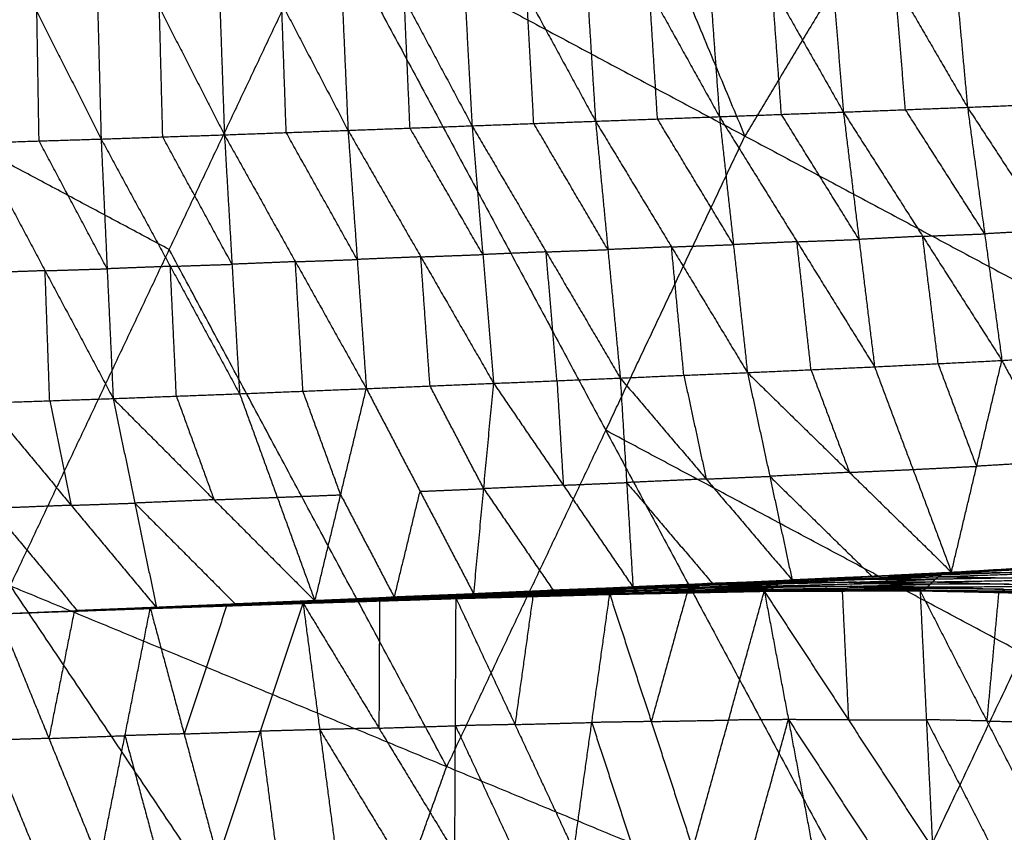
# Model space of a CAD drawing. Header units: millimetres. Extents: x -106 to 110, y -96 to 120.
# Tile 302 of 656: x -60.36 to -51.6, y 35.55 to 42.78. Entities that reach past the tile are written whole.
import ezdxf

# ---------------------------------------------------------------- set-up
doc = ezdxf.new("R2010")
doc.units = ezdxf.units.MM
doc.header["$MEASUREMENT"] = 0
doc.layers.add('Default', color=7, linetype='Continuous', true_color=0x000000)

msp = doc.modelspace()

# ---------------------------------------------------------------- linework, layer by layer
at = {"layer": 'Default'}
for points in [[(-54.2127, 49.3946, 4.1879), (-52.2088, 44.5787, 4.07), (-50.205, 39.7628, 3.952)], [(-53.9088, 41.7426, 4.07), (-54.9107, 44.1505, 4.1289), (-55.9126, 46.5585, 4.1879)], [(-52.2088, 44.5787, 4.07), (-53.0588, 43.1607, 4.07), (-53.9088, 41.7426, 4.07)], [(-48.7169, 42.2455, 3.952), (-50.4629, 43.4121, 4.011), (-52.2088, 44.5787, 4.07)], [(-53.2194, 44.2148, -2.6671), (-53.1266, 43.0852, -2.4584), (-53.0339, 41.9555, -2.2497)], [(-53.2194, 44.2148, -2.6671), (-52.5751, 43.1064, -2.4665), (-51.9309, 41.998, -2.2659)], [(-52.1365, 44.2423, -2.6876), (-52.0337, 43.1201, -2.4767), (-51.9309, 41.998, -2.2659)], [(-52.1365, 44.2423, -2.6876), (-51.4839, 43.1423, -2.4776), (-50.8313, 42.0422, -2.2676)], [(-56.4592, 44.1185, -2.5314), (-56.3971, 42.9761, -2.3328), (-56.3351, 41.8336, -2.1341)], [(-56.4592, 44.1185, -2.5314), (-55.8482, 42.9964, -2.3568), (-55.2372, 41.8742, -2.1822)], [(-55.3813, 44.1524, -2.5869), (-55.3093, 43.0133, -2.3845), (-55.2372, 41.8742, -2.1822)], [(-55.3813, 44.1524, -2.5869), (-54.7584, 43.0335, -2.4041), (-54.1356, 41.9145, -2.2212)], [(-54.3008, 44.1847, -2.6327), (-54.2182, 43.0496, -2.427), (-54.1356, 41.9145, -2.2212)], [(-54.3008, 44.1847, -2.6327), (-53.6674, 43.0701, -2.4412), (-53.0339, 41.9555, -2.2497)], [(-58.6167, 44.0488, -2.3971), (-58.5764, 42.901, -2.2058), (-58.5361, 41.7532, -2.0144)], [(-58.6167, 44.0488, -2.3971), (-58.0269, 42.9208, -2.2374), (-57.4372, 41.7929, -2.0777)], [(-57.539, 44.0836, -2.4676), (-57.4881, 42.9383, -2.2726), (-57.4372, 41.7929, -2.0777)], [(-57.539, 44.0836, -2.4676), (-56.9371, 42.9586, -2.3008), (-56.3351, 41.8336, -2.1341)], [(-60.7739, 43.9833, -2.2419), (-60.2031, 42.8495, -2.0936), (-59.6323, 41.7157, -1.9454)], [(-59.6921, 44.0151, -2.3215), (-59.6622, 42.8654, -2.1334), (-59.6323, 41.7157, -1.9454)], [(-59.6921, 44.0151, -2.3215), (-59.1141, 42.8841, -2.1679), (-58.5361, 41.7532, -2.0144)], [(-60.4401, 37.744, 4.1879), (-59.0263, 40.7331, 4.1879), (-57.6126, 43.7223, 4.1879)], [(-57.6126, 43.7223, 4.1879), (-55.1463, 39.126, 4.07), (-52.6801, 34.5297, 3.952)], [(-57.6126, 43.7223, 4.1879), (-53.9088, 41.7426, 4.07), (-50.205, 39.7628, 3.952)], [(-53.5847, 41.935, -2.2355), (-53.6261, 42.5026, -2.3383), (-53.6674, 43.0701, -2.4412)], [(-52.4824, 41.9767, -2.2578), (-52.5288, 42.5416, -2.3621), (-52.5751, 43.1064, -2.4665)], [(-55.7862, 41.8539, -2.1581), (-55.8172, 42.4251, -2.2575), (-55.8482, 42.9964, -2.3568)], [(-54.6864, 41.8944, -2.2017), (-54.7224, 42.4639, -2.3029), (-54.7584, 43.0335, -2.4041)], [(-57.9866, 41.773, -2.0461), (-58.0068, 42.3469, -2.1417), (-58.0269, 42.9208, -2.2374)], [(-56.8862, 41.8132, -2.1059), (-56.9116, 42.3859, -2.2034), (-56.9371, 42.9586, -2.3008)], [(-60.1836, 41.6985, -1.9083), (-60.1933, 42.274, -2.0009), (-60.2031, 42.8495, -2.0936)], [(-59.0842, 41.7344, -1.9799), (-59.0991, 42.3093, -2.0739), (-59.1141, 42.8841, -2.1679)], [(-59.0263, 40.7331, 4.1879), (-60.5738, 41.5603, 4.3099), (-62.1213, 42.3874, 4.4319)], [(-51.9309, 41.998, -2.2659), (-51.3811, 42.0201, -2.2667), (-50.8313, 42.0422, -2.2676)], [(-54.1356, 41.9145, -2.2212), (-53.5847, 41.935, -2.2355), (-53.0339, 41.9555, -2.2497)], [(-52.8954, 40.823, -1.737), (-53.2401, 41.379, -1.9862), (-53.5847, 41.935, -2.2355)], [(-53.0339, 41.9555, -2.2497), (-52.4824, 41.9767, -2.2578), (-51.9309, 41.998, -2.2659)], [(-53.0339, 41.9555, -2.2497), (-52.8954, 40.823, -1.737), (-52.7569, 39.6905, -1.2243)], [(-53.0339, 41.9555, -2.2497), (-52.3295, 40.8514, -1.7455), (-51.625, 39.7473, -1.2413)], [(-51.778, 40.8726, -1.7536), (-52.1302, 41.4247, -2.0057), (-52.4824, 41.9767, -2.2578)], [(-51.9309, 41.998, -2.2659), (-51.778, 40.8726, -1.7536), (-51.625, 39.7473, -1.2413)], [(-51.9309, 41.998, -2.2659), (-51.2165, 40.9046, -1.757), (-50.502, 39.8113, -1.2482)], [(-56.3351, 41.8336, -2.1341), (-55.7862, 41.8539, -2.1581), (-55.2372, 41.8742, -2.1822)], [(-55.1273, 40.7326, -1.6732), (-55.4567, 41.2933, -1.9156), (-55.7862, 41.8539, -2.1581)], [(-55.2372, 41.8742, -2.1822), (-54.6864, 41.8944, -2.2017), (-54.1356, 41.9145, -2.2212)], [(-55.2372, 41.8742, -2.1822), (-55.1273, 40.7326, -1.6732), (-55.0174, 39.591, -1.1641)], [(-55.2372, 41.8742, -2.1822), (-54.5621, 40.7567, -1.6903), (-53.887, 39.6392, -1.1984)], [(-54.0113, 40.7769, -1.7098), (-54.3488, 41.3356, -1.9557), (-54.6864, 41.8944, -2.2017)], [(-54.1356, 41.9145, -2.2212), (-54.0113, 40.7769, -1.7098), (-53.887, 39.6392, -1.1984)], [(-54.1356, 41.9145, -2.2212), (-53.4462, 40.8025, -1.7228), (-52.7569, 39.6905, -1.2243)], [(-59.6323, 41.7157, -1.9454), (-59.0842, 41.7344, -1.9799), (-58.5361, 41.7532, -2.0144)], [(-58.5361, 41.7532, -2.0144), (-57.9866, 41.773, -2.0461), (-57.4372, 41.7929, -2.0777)], [(-58.5361, 41.7532, -2.0144), (-58.4687, 40.6022, -1.5155), (-58.4013, 39.4513, -1.0166)], [(-58.5361, 41.7532, -2.0144), (-57.9052, 40.625, -1.5437), (-57.2743, 39.4967, -1.073)], [(-57.3558, 40.6448, -1.5753), (-57.6712, 41.2089, -1.8107), (-57.9866, 41.773, -2.0461)], [(-57.4372, 41.7929, -2.0777), (-56.8862, 41.8132, -2.1059), (-56.3351, 41.8336, -2.1341)], [(-57.4372, 41.7929, -2.0777), (-57.3558, 40.6448, -1.5753), (-57.2743, 39.4967, -1.073)], [(-57.4372, 41.7929, -2.0777), (-56.79, 40.6683, -1.6), (-56.1428, 39.5438, -1.1224)], [(-56.2389, 40.6887, -1.6282), (-56.5625, 41.251, -1.8671), (-56.8862, 41.8132, -2.1059)], [(-56.3351, 41.8336, -2.1341), (-56.2389, 40.6887, -1.6282), (-56.1428, 39.5438, -1.1224)], [(-56.3351, 41.8336, -2.1341), (-55.6763, 40.7123, -1.6491), (-55.0174, 39.591, -1.1641)], [(-60.735, 41.6813, -1.8712), (-60.1836, 41.6985, -1.9083), (-59.6323, 41.7157, -1.9454)], [(-60.735, 41.6813, -1.8712), (-60.1299, 40.5449, -1.4123), (-59.5249, 39.4086, -0.9535)], [(-59.5786, 40.5621, -1.4494), (-59.8811, 41.1303, -1.6789), (-60.1836, 41.6985, -1.9083)], [(-59.6323, 41.7157, -1.9454), (-59.5786, 40.5621, -1.4494), (-59.5249, 39.4086, -0.9535)], [(-59.6323, 41.7157, -1.9454), (-59.0168, 40.5835, -1.481), (-58.4013, 39.4513, -1.0166)], [(-58.4687, 40.6022, -1.5155), (-58.7764, 41.1683, -1.7477), (-59.0842, 41.7344, -1.9799)], [(-55.1463, 39.126, 4.07), (-54.5276, 40.4343, 4.07), (-53.9088, 41.7426, 4.07)], [(-51.2165, 40.9046, -1.757), (-51.4972, 40.8886, -1.7553), (-51.778, 40.8726, -1.7536)], [(-53.4462, 40.8025, -1.7228), (-53.7288, 40.7897, -1.7163), (-54.0113, 40.7769, -1.7098)], [(-53.4462, 40.8025, -1.7228), (-53.1708, 40.8128, -1.7299), (-52.8954, 40.823, -1.737)], [(-53.3219, 39.6649, -1.2113), (-53.3841, 40.2337, -1.4671), (-53.4462, 40.8025, -1.7228)], [(-52.3295, 40.8514, -1.7455), (-52.6124, 40.8372, -1.7413), (-52.8954, 40.823, -1.737)], [(-52.3295, 40.8514, -1.7455), (-52.0537, 40.862, -1.7496), (-51.778, 40.8726, -1.7536)], [(-52.1909, 39.7189, -1.2328), (-52.2602, 40.2852, -1.4892), (-52.3295, 40.8514, -1.7455)], [(-56.5601, 36.1368, 4.07), (-57.7932, 38.435, 4.1289), (-59.0263, 40.7331, 4.1879)], [(-55.6763, 40.7123, -1.6491), (-55.9576, 40.7005, -1.6387), (-56.2389, 40.6887, -1.6282)], [(-55.6763, 40.7123, -1.6491), (-55.4018, 40.7225, -1.6611), (-55.1273, 40.7326, -1.6732)], [(-55.5801, 39.5674, -1.1433), (-55.6282, 40.1399, -1.3962), (-55.6763, 40.7123, -1.6491)], [(-54.5621, 40.7567, -1.6903), (-54.8447, 40.7447, -1.6817), (-55.1273, 40.7326, -1.6732)], [(-54.5621, 40.7567, -1.6903), (-54.2867, 40.7668, -1.7), (-54.0113, 40.7769, -1.7098)], [(-54.4522, 39.6151, -1.1813), (-54.5071, 40.1859, -1.4358), (-54.5621, 40.7567, -1.6903)], [(-57.9052, 40.625, -1.5437), (-58.1869, 40.6136, -1.5296), (-58.4687, 40.6022, -1.5155)], [(-57.9052, 40.625, -1.5437), (-57.6305, 40.6349, -1.5595), (-57.3558, 40.6448, -1.5753)], [(-57.8378, 39.474, -1.0448), (-57.8715, 40.0495, -1.2942), (-57.9052, 40.625, -1.5437)], [(-56.79, 40.6683, -1.6), (-57.0729, 40.6566, -1.5877), (-57.3558, 40.6448, -1.5753)], [(-56.79, 40.6683, -1.6), (-56.5145, 40.6785, -1.6141), (-56.2389, 40.6887, -1.6282)], [(-56.7086, 39.5203, -1.0977), (-56.7493, 40.0943, -1.3489), (-56.79, 40.6683, -1.6)], [(-60.1299, 40.5449, -1.4123), (-60.4122, 40.5352, -1.3949), (-60.6945, 40.5254, -1.3774)], [(-60.1299, 40.5449, -1.4123), (-59.8543, 40.5535, -1.4309), (-59.5786, 40.5621, -1.4494)], [(-60.0894, 39.389, -0.9186), (-60.1097, 39.967, -1.1655), (-60.1299, 40.5449, -1.4123)], [(-59.0168, 40.5835, -1.481), (-59.2977, 40.5728, -1.4652), (-59.5786, 40.5621, -1.4494)], [(-59.0168, 40.5835, -1.481), (-58.7427, 40.5929, -1.4982), (-58.4687, 40.6022, -1.5155)], [(-58.9631, 39.4299, -0.9851), (-58.9899, 40.0067, -1.233), (-59.0168, 40.5835, -1.481)], [(-52.7569, 39.6905, -1.2243), (-52.1909, 39.7189, -1.2328), (-51.625, 39.7473, -1.2413)], [(-52.6801, 34.5297, 3.952), (-51.4425, 37.1463, 3.952), (-50.205, 39.7628, 3.952)], [(-52.0734, 37.8652, 0.272), (-51.8492, 38.8063, -0.4846), (-51.625, 39.7473, -1.2413)], [(-51.625, 39.7473, -1.2413), (-51.0635, 39.7793, -1.2448), (-50.502, 39.8113, -1.2482)], [(-51.625, 39.7473, -1.2413), (-51.1437, 38.8483, -0.4996), (-50.6625, 37.9492, 0.2422)], [(-53.887, 39.6392, -1.1984), (-53.3219, 39.6649, -1.2113), (-52.7569, 39.6905, -1.2243)], [(-53.3219, 39.6649, -1.2113), (-53.1511, 39.2085, -0.8373), (-52.9802, 38.7522, -0.4632)], [(-52.7569, 39.6905, -1.2243), (-52.4151, 38.7778, -0.4761), (-52.0734, 37.8652, 0.272)], [(-51.8492, 38.8063, -0.4846), (-52.0201, 39.2626, -0.8587), (-52.1909, 39.7189, -1.2328)], [(-56.1428, 39.5438, -1.1224), (-55.5801, 39.5674, -1.1433), (-55.0174, 39.591, -1.1641)], [(-55.5801, 39.5674, -1.1433), (-55.5518, 39.1028, -0.7646), (-55.5235, 38.6381, -0.386)], [(-55.0174, 39.591, -1.1641), (-54.4522, 39.6151, -1.1813), (-53.887, 39.6392, -1.1984)], [(-55.0174, 39.591, -1.1641), (-54.9608, 38.6617, -0.4069), (-54.9043, 37.7324, 0.3504)], [(-55.0174, 39.591, -1.1641), (-54.2536, 38.6931, -0.4281), (-53.4897, 37.7951, 0.3079)], [(-54.4522, 39.6151, -1.1813), (-54.3529, 39.1541, -0.8047), (-54.2536, 38.6931, -0.4281)], [(-53.887, 39.6392, -1.1984), (-53.6884, 38.7172, -0.4452), (-53.4897, 37.7951, 0.3079)], [(-53.887, 39.6392, -1.1984), (-52.9802, 38.7522, -0.4632), (-52.0734, 37.8652, 0.272)], [(-58.4013, 39.4513, -1.0166), (-57.8378, 39.474, -1.0448), (-57.2743, 39.4967, -1.073)], [(-57.5029, 38.5528, -0.3065), (-57.6704, 39.0134, -0.6756), (-57.8378, 39.474, -1.0448)], [(-57.7315, 37.6089, 0.4599), (-57.5029, 38.5528, -0.3065), (-57.2743, 39.4967, -1.073)], [(-57.2743, 39.4967, -1.073), (-56.7086, 39.5203, -1.0977), (-56.1428, 39.5438, -1.1224)], [(-57.2743, 39.4967, -1.073), (-56.7968, 38.5836, -0.3361), (-56.3193, 37.6706, 0.4007)], [(-56.231, 38.6072, -0.3608), (-56.4698, 39.0637, -0.7293), (-56.7086, 39.5203, -1.0977)], [(-56.3193, 37.6706, 0.4007), (-56.231, 38.6072, -0.3608), (-56.1428, 39.5438, -1.1224)], [(-56.1428, 39.5438, -1.1224), (-55.5235, 38.6381, -0.386), (-54.9043, 37.7324, 0.3504)], [(-60.654, 39.3695, -0.8837), (-60.0894, 39.389, -0.9186), (-59.5249, 39.4086, -0.9535)], [(-60.0894, 39.389, -0.9186), (-59.9933, 38.9242, -0.5479), (-59.8972, 38.4594, -0.1772)], [(-59.5249, 39.4086, -0.9535), (-58.9631, 39.4299, -0.9851), (-58.4013, 39.4513, -1.0166)], [(-59.5249, 39.4086, -0.9535), (-59.3326, 38.479, -0.2122), (-59.1404, 37.5494, 0.5292)], [(-59.5249, 39.4086, -0.9535), (-58.6282, 38.5087, -0.2468), (-57.7315, 37.6089, 0.4599)], [(-58.9631, 39.4299, -0.9851), (-58.7956, 38.9693, -0.6159), (-58.6282, 38.5087, -0.2468)], [(-58.4013, 39.4513, -1.0166), (-58.0664, 38.5301, -0.2783), (-57.7315, 37.6089, 0.4599)], [(-60.654, 39.3695, -0.8837), (-59.8972, 38.4594, -0.1772), (-59.1404, 37.5494, 0.5292)], [(-55.1463, 39.126, 4.07), (-55.8532, 37.6314, 4.07), (-56.5601, 36.1368, 4.07)], [(-51.4425, 37.1463, 3.952), (-53.2944, 38.1361, 4.011), (-55.1463, 39.126, 4.07)], [(-52.9802, 38.7522, -0.4632), (-52.6977, 38.765, -0.4697), (-52.4151, 38.7778, -0.4761)], [(-52.4151, 38.7778, -0.4761), (-52.1322, 38.7921, -0.4804), (-51.8492, 38.8063, -0.4846)], [(-51.1437, 38.8483, -0.4996), (-51.4965, 38.8273, -0.4921), (-51.8492, 38.8063, -0.4846)], [(-54.2536, 38.6931, -0.4281), (-54.6072, 38.6774, -0.4175), (-54.9608, 38.6617, -0.4069)], [(-54.2536, 38.6931, -0.4281), (-53.971, 38.7051, -0.4367), (-53.6884, 38.7172, -0.4452)], [(-52.9802, 38.7522, -0.4632), (-53.3343, 38.7347, -0.4542), (-53.6884, 38.7172, -0.4452)], [(-53.6884, 38.7172, -0.4452), (-53.235, 38.2737, -0.0776), (-52.7816, 37.8301, 0.29)], [(-56.7968, 38.5836, -0.3361), (-56.5139, 38.5954, -0.3485), (-56.231, 38.6072, -0.3608)], [(-55.5235, 38.6381, -0.386), (-55.8773, 38.6226, -0.3734), (-56.231, 38.6072, -0.3608)], [(-56.231, 38.6072, -0.3608), (-55.9214, 38.1543, 0.0074), (-55.6118, 37.7015, 0.3756)], [(-55.5235, 38.6381, -0.386), (-55.2422, 38.6499, -0.3964), (-54.9608, 38.6617, -0.4069)], [(-54.9608, 38.6617, -0.4069), (-54.5789, 38.2127, -0.0389), (-54.197, 37.7638, 0.3291)], [(-58.6282, 38.5087, -0.2468), (-58.3473, 38.5194, -0.2626), (-58.0664, 38.5301, -0.2783)], [(-58.0664, 38.5301, -0.2783), (-57.7847, 38.5414, -0.2924), (-57.5029, 38.5528, -0.3065)], [(-57.5029, 38.5528, -0.3065), (-57.2642, 38.0962, 0.0619), (-57.0254, 37.6397, 0.4303)], [(-57.0254, 37.6397, 0.4303), (-56.9111, 38.1117, 0.0471), (-56.7968, 38.5836, -0.3361)], [(-59.8972, 38.4594, -0.1772), (-60.2488, 38.4456, -0.1572), (-60.6005, 38.4318, -0.1371)], [(-60.6005, 38.4318, -0.1371), (-60.2221, 37.9768, 0.2161), (-59.8437, 37.5217, 0.5694)], [(-59.8972, 38.4594, -0.1772), (-59.6149, 38.4692, -0.1947), (-59.3326, 38.479, -0.2122)], [(-58.6282, 38.5087, -0.2468), (-58.9804, 38.4938, -0.2295), (-59.3326, 38.479, -0.2122)], [(-59.3326, 38.479, -0.2122), (-58.8843, 38.029, 0.1412), (-58.436, 37.5791, 0.4945)], [(-52.1348, 37.8557, 0.2548), (-51.4313, 37.89, 0.2277), (-50.7278, 37.9242, 0.2005)], [(-52.0734, 37.8652, 0.272), (-51.3679, 37.9072, 0.2571), (-50.6625, 37.9492, 0.2422)], [(-52.0734, 37.8652, 0.272), (-51.4006, 37.8947, 0.2363), (-50.7278, 37.9242, 0.2005)], [(-53.592, 37.7745, 0.2863), (-52.8914, 37.7994, 0.2583), (-52.1907, 37.8244, 0.2304)], [(-53.543, 37.7934, 0.3026), (-52.8389, 37.8246, 0.2787), (-52.1348, 37.8557, 0.2548)], [(-53.543, 37.7934, 0.3026), (-52.8669, 37.8089, 0.2665), (-52.1907, 37.8244, 0.2304)], [(-52.8123, 37.8254, 0.2813), (-53.1643, 37.8098, 0.2933), (-53.5164, 37.7943, 0.3052)], [(-53.5164, 37.7943, 0.3052), (-53.1776, 37.8094, 0.292), (-52.8389, 37.8246, 0.2787)], [(-53.4897, 37.7951, 0.3079), (-52.7816, 37.8301, 0.29), (-52.0734, 37.8652, 0.272)], [(-53.4897, 37.7951, 0.3079), (-52.8123, 37.8254, 0.2813), (-52.1348, 37.8557, 0.2548)], [(-52.8669, 37.8089, 0.2665), (-52.5148, 37.8245, 0.2545), (-52.1628, 37.8401, 0.2426)], [(-52.1628, 37.8401, 0.2426), (-52.5008, 37.8323, 0.2606), (-52.8389, 37.8246, 0.2787)], [(-52.8123, 37.8254, 0.2813), (-52.4582, 37.8429, 0.2724), (-52.1041, 37.8605, 0.2634)], [(-52.7816, 37.8301, 0.29), (-52.7969, 37.8278, 0.2856), (-52.8123, 37.8254, 0.2813)], [(-52.2404, 37.7787, 0.2263), (-52.2156, 37.8016, 0.2283), (-52.1907, 37.8244, 0.2304)], [(-51.515, 37.8137, 0.1921), (-51.8653, 37.8076, 0.2102), (-52.2156, 37.8016, 0.2283)], [(-52.1907, 37.8244, 0.2304), (-51.4889, 37.8482, 0.1959), (-50.787, 37.8719, 0.1614)], [(-52.1907, 37.8244, 0.2304), (-52.1628, 37.8401, 0.2426), (-52.1348, 37.8557, 0.2548)], [(-52.1907, 37.8244, 0.2304), (-51.515, 37.8137, 0.1921), (-50.8393, 37.803, 0.1538)], [(-51.4609, 37.8638, 0.2081), (-51.8118, 37.852, 0.2253), (-52.1628, 37.8401, 0.2426)], [(-52.1348, 37.8557, 0.2548), (-51.4609, 37.8638, 0.2081), (-50.787, 37.8719, 0.1614)], [(-52.1348, 37.8557, 0.2548), (-52.1041, 37.8605, 0.2634), (-52.0734, 37.8652, 0.272)], [(-51.4006, 37.8947, 0.2363), (-51.7524, 37.8776, 0.2498), (-52.1041, 37.8605, 0.2634)], [(-52.1041, 37.8605, 0.2634), (-51.7677, 37.8752, 0.2455), (-51.4313, 37.89, 0.2277)], [(-60.4401, 37.744, 4.1879), (-57.5352, 33.4115, 4.07), (-54.6303, 29.0791, 3.952)], [(-60.4401, 37.744, 4.1879), (-56.5601, 36.1368, 4.07), (-52.6801, 34.5297, 3.952)], [(-56.3533, 37.673, 0.3978), (-55.6511, 37.7033, 0.3733), (-54.9489, 37.7337, 0.3487)], [(-56.3193, 37.6706, 0.4007), (-55.6341, 37.7021, 0.3747), (-54.9489, 37.7337, 0.3487)], [(-56.3193, 37.6706, 0.4007), (-55.6118, 37.7015, 0.3756), (-54.9043, 37.7324, 0.3504)], [(-55.6716, 37.6974, 0.3671), (-55.3205, 37.7125, 0.3548), (-54.9694, 37.7277, 0.3425)], [(-54.9694, 37.7277, 0.3425), (-55.3103, 37.7155, 0.3579), (-55.6511, 37.7033, 0.3733)], [(-55.6341, 37.7021, 0.3747), (-55.2803, 37.7176, 0.3622), (-54.9266, 37.733, 0.3496)], [(-55.0266, 37.7, 0.3342), (-54.3312, 37.7217, 0.309), (-53.6358, 37.7434, 0.2839)], [(-54.3129, 37.7326, 0.3101), (-54.6606, 37.7217, 0.3227), (-55.0083, 37.7109, 0.3352)], [(-54.99, 37.7217, 0.3363), (-54.291, 37.7481, 0.3113), (-53.592, 37.7745, 0.2863)], [(-54.99, 37.7217, 0.3363), (-54.3129, 37.7326, 0.3101), (-53.6358, 37.7434, 0.2839)], [(-54.99, 37.7217, 0.3363), (-54.9694, 37.7277, 0.3425), (-54.9489, 37.7337, 0.3487)], [(-54.2705, 37.7541, 0.3175), (-54.6199, 37.7409, 0.33), (-54.9694, 37.7277, 0.3425)], [(-54.9489, 37.7337, 0.3487), (-54.246, 37.7636, 0.3257), (-53.543, 37.7934, 0.3026)], [(-54.9489, 37.7337, 0.3487), (-54.2705, 37.7541, 0.3175), (-53.592, 37.7745, 0.2863)], [(-54.9489, 37.7337, 0.3487), (-54.9266, 37.733, 0.3496), (-54.9043, 37.7324, 0.3504)], [(-54.9266, 37.733, 0.3496), (-54.5863, 37.7483, 0.3376), (-54.246, 37.7636, 0.3257)], [(-54.2237, 37.7629, 0.3265), (-54.5751, 37.748, 0.338), (-54.9266, 37.733, 0.3496)], [(-54.9043, 37.7324, 0.3504), (-54.197, 37.7638, 0.3291), (-53.4897, 37.7951, 0.3079)], [(-54.9043, 37.7324, 0.3504), (-54.2237, 37.7629, 0.3265), (-53.543, 37.7934, 0.3026)], [(-54.3505, 37.707, 0.3123), (-54.0028, 37.7178, 0.2997), (-53.6551, 37.7287, 0.2872)], [(-54.3312, 37.7217, 0.309), (-54.3221, 37.7271, 0.3096), (-54.3129, 37.7326, 0.3101)], [(-53.6551, 37.7287, 0.2872), (-53.9932, 37.7252, 0.2981), (-54.3312, 37.7217, 0.309)], [(-54.3129, 37.7326, 0.3101), (-53.9634, 37.7458, 0.2976), (-53.6139, 37.7589, 0.2851)], [(-53.6139, 37.7589, 0.2851), (-53.9525, 37.7535, 0.2982), (-54.291, 37.7481, 0.3113)], [(-54.291, 37.7481, 0.3113), (-54.2807, 37.7511, 0.3144), (-54.2705, 37.7541, 0.3175)], [(-54.2705, 37.7541, 0.3175), (-53.919, 37.769, 0.306), (-53.5675, 37.784, 0.2945)], [(-53.5675, 37.784, 0.2945), (-53.9067, 37.7738, 0.3101), (-54.246, 37.7636, 0.3257)], [(-54.2237, 37.7629, 0.3265), (-53.87, 37.7786, 0.3159), (-53.5164, 37.7943, 0.3052)], [(-54.197, 37.7638, 0.3291), (-54.2103, 37.7633, 0.3278), (-54.2237, 37.7629, 0.3265)], [(-53.6744, 37.714, 0.2904), (-53.6551, 37.7287, 0.2872), (-53.6358, 37.7434, 0.2839)], [(-53.6744, 37.714, 0.2904), (-52.9791, 37.7247, 0.2628), (-52.2837, 37.7354, 0.2351)], [(-52.9598, 37.7394, 0.2595), (-53.3074, 37.734, 0.2733), (-53.6551, 37.7287, 0.2872)], [(-53.6358, 37.7434, 0.2839), (-52.9381, 37.7611, 0.2551), (-52.2404, 37.7787, 0.2263)], [(-53.6358, 37.7434, 0.2839), (-53.6139, 37.7589, 0.2851), (-53.592, 37.7745, 0.2863)], [(-53.6358, 37.7434, 0.2839), (-52.9598, 37.7394, 0.2595), (-52.2837, 37.7354, 0.2351)], [(-52.9162, 37.7766, 0.2563), (-53.2651, 37.7678, 0.2707), (-53.6139, 37.7589, 0.2851)], [(-53.592, 37.7745, 0.2863), (-53.5675, 37.784, 0.2945), (-53.543, 37.7934, 0.3026)], [(-53.592, 37.7745, 0.2863), (-52.9162, 37.7766, 0.2563), (-52.2404, 37.7787, 0.2263)], [(-52.8669, 37.8089, 0.2665), (-53.2172, 37.7964, 0.2805), (-53.5675, 37.784, 0.2945)], [(-53.543, 37.7934, 0.3026), (-53.5164, 37.7943, 0.3052), (-53.4897, 37.7951, 0.3079)], [(-52.9791, 37.7247, 0.2628), (-52.9694, 37.732, 0.2611), (-52.9598, 37.7394, 0.2595)], [(-52.3023, 37.7209, 0.247), (-52.6407, 37.7228, 0.2549), (-52.9791, 37.7247, 0.2628)], [(-52.9598, 37.7394, 0.2595), (-52.6109, 37.7482, 0.2451), (-52.2621, 37.7571, 0.2307)], [(-52.9381, 37.7611, 0.2551), (-52.9272, 37.7688, 0.2557), (-52.9162, 37.7766, 0.2563)], [(-52.2621, 37.7571, 0.2307), (-52.6001, 37.7591, 0.2429), (-52.9381, 37.7611, 0.2551)], [(-52.9162, 37.7766, 0.2563), (-52.5659, 37.7891, 0.2423), (-52.2156, 37.8016, 0.2283)], [(-52.8914, 37.7994, 0.2583), (-52.8791, 37.8042, 0.2624), (-52.8669, 37.8089, 0.2665)], [(-52.2156, 37.8016, 0.2283), (-52.5535, 37.8005, 0.2433), (-52.8914, 37.7994, 0.2583)], [(-52.3208, 37.7064, 0.2588), (-52.3023, 37.7209, 0.247), (-52.2837, 37.7354, 0.2351)], [(-52.2837, 37.7354, 0.2351), (-52.2621, 37.7571, 0.2307), (-52.2404, 37.7787, 0.2263)], [(-52.2837, 37.7354, 0.2351), (-51.5842, 37.7364, 0.201), (-50.8847, 37.7374, 0.1668)], [(-52.2837, 37.7354, 0.2351), (-51.6035, 37.7123, 0.2198), (-50.9233, 37.6893, 0.2044)], [(-51.5625, 37.7581, 0.1966), (-51.9123, 37.7576, 0.2136), (-52.2621, 37.7571, 0.2307)], [(-52.2404, 37.7787, 0.2263), (-51.5398, 37.7909, 0.19), (-50.8393, 37.803, 0.1538)], [(-52.2404, 37.7787, 0.2263), (-51.5625, 37.7581, 0.1966), (-50.8847, 37.7374, 0.1668)], [(-57.8108, 37.592, 0.4468), (-57.1241, 37.6149, 0.4182), (-56.4373, 37.6378, 0.3896)], [(-57.7944, 37.6, 0.4425), (-57.1036, 37.6257, 0.4136), (-56.4128, 37.6515, 0.3847)], [(-57.7944, 37.6, 0.4425), (-57.1159, 37.6189, 0.4161), (-56.4373, 37.6378, 0.3896)], [(-57.7756, 37.6084, 0.4449), (-57.0802, 37.6372, 0.4159), (-56.3847, 37.6659, 0.3869)], [(-57.7756, 37.6084, 0.4449), (-57.0942, 37.6299, 0.4148), (-56.4128, 37.6515, 0.3847)], [(-57.0696, 37.6389, 0.4207), (-57.4173, 37.6245, 0.4352), (-57.765, 37.6101, 0.4497)], [(-57.7544, 37.6118, 0.4546), (-57.0538, 37.6424, 0.4262), (-56.3533, 37.673, 0.3978)], [(-57.7544, 37.6118, 0.4546), (-57.0696, 37.6389, 0.4207), (-56.3847, 37.6659, 0.3869)], [(-57.743, 37.6103, 0.4573), (-57.3984, 37.6264, 0.4417), (-57.0538, 37.6424, 0.4262)], [(-57.0424, 37.6409, 0.4289), (-57.3927, 37.6256, 0.4431), (-57.743, 37.6103, 0.4573)], [(-57.7315, 37.6089, 0.4599), (-57.0424, 37.6409, 0.4289), (-56.3533, 37.673, 0.3978)], [(-57.7315, 37.6089, 0.4599), (-57.0254, 37.6397, 0.4303), (-56.3193, 37.6706, 0.4007)], [(-57.1159, 37.6189, 0.4161), (-56.7705, 37.6318, 0.4016), (-56.4251, 37.6446, 0.3871)], [(-56.4251, 37.6446, 0.3871), (-56.7643, 37.6352, 0.4004), (-57.1036, 37.6257, 0.4136)], [(-57.0942, 37.6299, 0.4148), (-56.7465, 37.6443, 0.4003), (-56.3987, 37.6587, 0.3858)], [(-56.3987, 37.6587, 0.3858), (-56.7395, 37.6479, 0.4008), (-57.0802, 37.6372, 0.4159)], [(-57.0802, 37.6372, 0.4159), (-57.0749, 37.638, 0.4183), (-57.0696, 37.6389, 0.4207)], [(-57.0696, 37.6389, 0.4207), (-56.7193, 37.6542, 0.4065), (-56.369, 37.6695, 0.3924)], [(-56.369, 37.6695, 0.3924), (-56.7114, 37.6559, 0.4093), (-57.0538, 37.6424, 0.4262)], [(-57.0424, 37.6409, 0.4289), (-56.6893, 37.6564, 0.4141), (-56.3363, 37.6718, 0.3993)], [(-57.0254, 37.6397, 0.4303), (-57.0339, 37.6403, 0.4296), (-57.0424, 37.6409, 0.4289)], [(-56.477, 37.6329, 0.4055), (-55.7939, 37.651, 0.3805), (-55.1109, 37.6692, 0.3555)], [(-56.4678, 37.6318, 0.4033), (-56.1309, 37.6414, 0.3919), (-55.7939, 37.651, 0.3805)], [(-55.7847, 37.65, 0.3783), (-56.1263, 37.6409, 0.3908), (-56.4678, 37.6318, 0.4033)], [(-56.4586, 37.6308, 0.4011), (-55.7847, 37.65, 0.3783), (-55.1109, 37.6692, 0.3555)], [(-56.4586, 37.6308, 0.4011), (-55.7726, 37.6493, 0.3768), (-55.0867, 37.6679, 0.3525)], [(-56.4586, 37.6308, 0.4011), (-56.4479, 37.6343, 0.3953), (-56.4373, 37.6378, 0.3896)], [(-55.762, 37.6528, 0.371), (-56.105, 37.6436, 0.3832), (-56.4479, 37.6343, 0.3953)], [(-56.4373, 37.6378, 0.3896), (-55.7481, 37.6586, 0.3646), (-55.0588, 37.6795, 0.3397)], [(-56.4373, 37.6378, 0.3896), (-55.762, 37.6528, 0.371), (-55.0867, 37.6679, 0.3525)], [(-56.4373, 37.6378, 0.3896), (-56.4251, 37.6446, 0.3871), (-56.4128, 37.6515, 0.3847)], [(-55.7358, 37.6655, 0.3622), (-56.0804, 37.6551, 0.3747), (-56.4251, 37.6446, 0.3871)], [(-56.4128, 37.6515, 0.3847), (-55.7197, 37.6757, 0.3594), (-55.0266, 37.7, 0.3342)], [(-56.4128, 37.6515, 0.3847), (-55.7358, 37.6655, 0.3622), (-55.0588, 37.6795, 0.3397)], [(-56.4128, 37.6515, 0.3847), (-56.3987, 37.6587, 0.3858), (-56.3847, 37.6659, 0.3869)], [(-55.7057, 37.683, 0.3605), (-56.0522, 37.6708, 0.3732), (-56.3987, 37.6587, 0.3858)], [(-56.3847, 37.6659, 0.3869), (-55.6873, 37.6938, 0.3616), (-54.99, 37.7217, 0.3363)], [(-56.3847, 37.6659, 0.3869), (-55.7057, 37.683, 0.3605), (-55.0266, 37.7, 0.3342)], [(-56.3847, 37.6659, 0.3869), (-56.369, 37.6695, 0.3924), (-56.3533, 37.673, 0.3978)], [(-55.6716, 37.6974, 0.3671), (-56.0203, 37.6834, 0.3797), (-56.369, 37.6695, 0.3924)], [(-56.3533, 37.673, 0.3978), (-55.6716, 37.6974, 0.3671), (-54.99, 37.7217, 0.3363)], [(-56.3533, 37.673, 0.3978), (-56.3363, 37.6718, 0.3993), (-56.3193, 37.6706, 0.4007)], [(-56.3363, 37.6718, 0.3993), (-55.9937, 37.6876, 0.3863), (-55.6511, 37.7033, 0.3733)], [(-55.6341, 37.7021, 0.3747), (-55.9852, 37.687, 0.387), (-56.3363, 37.6718, 0.3993)], [(-55.7939, 37.651, 0.3805), (-55.8737, 37.0808, -0.1031), (-55.9535, 36.5106, -0.5867)], [(-55.7847, 37.65, 0.3783), (-55.4417, 37.6592, 0.3662), (-55.0988, 37.6685, 0.354)], [(-55.7726, 37.6493, 0.3768), (-55.7787, 37.6496, 0.3775), (-55.7847, 37.65, 0.3783)], [(-55.7726, 37.6493, 0.3768), (-55.7673, 37.6511, 0.3739), (-55.762, 37.6528, 0.371)], [(-55.762, 37.6528, 0.371), (-55.4174, 37.6633, 0.3586), (-55.0728, 37.6737, 0.3461)], [(-55.0728, 37.6737, 0.3461), (-55.4104, 37.6662, 0.3554), (-55.7481, 37.6586, 0.3646)], [(-55.7481, 37.6586, 0.3646), (-55.7419, 37.6621, 0.3634), (-55.7358, 37.6655, 0.3622)], [(-55.7358, 37.6655, 0.3622), (-55.3893, 37.6776, 0.3496), (-55.0427, 37.6898, 0.3369)], [(-55.0427, 37.6898, 0.3369), (-55.3812, 37.6828, 0.3482), (-55.7197, 37.6757, 0.3594)], [(-55.7197, 37.6757, 0.3594), (-55.7127, 37.6794, 0.36), (-55.7057, 37.683, 0.3605)], [(-55.7057, 37.683, 0.3605), (-55.357, 37.6969, 0.3479), (-55.0083, 37.7109, 0.3352)], [(-55.0083, 37.7109, 0.3352), (-55.3478, 37.7024, 0.3484), (-55.6873, 37.6938, 0.3616)], [(-55.6873, 37.6938, 0.3616), (-55.6795, 37.6956, 0.3643), (-55.6716, 37.6974, 0.3671)], [(-55.6118, 37.7015, 0.3756), (-55.6229, 37.7018, 0.3751), (-55.6341, 37.7021, 0.3747)], [(-55.4299, 35.3883, -1.5788), (-55.2704, 36.5287, -0.6116), (-55.1109, 37.6692, 0.3555)], [(-55.1109, 37.6692, 0.3555), (-54.4238, 37.6822, 0.3341), (-53.7368, 37.6952, 0.3127)], [(-55.1109, 37.6692, 0.3555), (-55.0988, 37.6685, 0.354), (-55.0867, 37.6679, 0.3525)], [(-55.1109, 37.6692, 0.3555), (-54.7415, 36.5371, -0.6245), (-54.3722, 35.4051, -1.6045)], [(-55.0988, 37.6685, 0.354), (-54.7613, 37.6754, 0.3441), (-54.4238, 37.6822, 0.3341)], [(-54.4117, 37.6816, 0.3326), (-54.7553, 37.675, 0.3433), (-55.0988, 37.6685, 0.354)], [(-55.0867, 37.6679, 0.3525), (-54.3973, 37.6819, 0.3295), (-53.7079, 37.696, 0.3066)], [(-55.0867, 37.6679, 0.3525), (-54.4117, 37.6816, 0.3326), (-53.7368, 37.6952, 0.3127)], [(-55.0867, 37.6679, 0.3525), (-55.0728, 37.6737, 0.3461), (-55.0588, 37.6795, 0.3397)], [(-54.3833, 37.6877, 0.3232), (-54.7281, 37.6807, 0.3346), (-55.0728, 37.6737, 0.3461)], [(-55.0588, 37.6795, 0.3397), (-54.3666, 37.6967, 0.3151), (-53.6744, 37.714, 0.2904)], [(-55.0588, 37.6795, 0.3397), (-55.0427, 37.6898, 0.3369), (-55.0266, 37.7, 0.3342)], [(-55.0588, 37.6795, 0.3397), (-54.3833, 37.6877, 0.3232), (-53.7079, 37.696, 0.3066)], [(-54.3505, 37.707, 0.3123), (-54.6966, 37.6984, 0.3246), (-55.0427, 37.6898, 0.3369)], [(-55.0266, 37.7, 0.3342), (-55.0083, 37.7109, 0.3352), (-54.99, 37.7217, 0.3363)], [(-55.0266, 37.7, 0.3342), (-54.3505, 37.707, 0.3123), (-53.6744, 37.714, 0.2904)], [(-54.4238, 37.6822, 0.3341), (-54.5827, 37.1097, -0.1452), (-54.7415, 36.5371, -0.6245)], [(-54.4117, 37.6816, 0.3326), (-54.067, 37.6886, 0.3211), (-53.7223, 37.6956, 0.3097)], [(-54.3973, 37.6819, 0.3295), (-54.4045, 37.6817, 0.3311), (-54.4117, 37.6816, 0.3326)], [(-54.3973, 37.6819, 0.3295), (-54.3903, 37.6848, 0.3263), (-54.3833, 37.6877, 0.3232)], [(-54.3833, 37.6877, 0.3232), (-54.0372, 37.6964, 0.3108), (-53.6911, 37.705, 0.2985)], [(-54.3722, 35.4051, -1.6045), (-54.0545, 36.5501, -0.6459), (-53.7368, 37.6952, 0.3127)], [(-54.3666, 37.6967, 0.3151), (-54.3586, 37.7019, 0.3137), (-54.3505, 37.707, 0.3123)], [(-53.6911, 37.705, 0.2985), (-54.0289, 37.7009, 0.3068), (-54.3666, 37.6967, 0.3151)], [(-53.7368, 37.6952, 0.3127), (-53.0446, 37.6975, 0.2944), (-52.3523, 37.6998, 0.276)], [(-53.7368, 37.6952, 0.3127), (-53.7223, 37.6956, 0.3097), (-53.7079, 37.696, 0.3066)], [(-53.7368, 37.6952, 0.3127), (-53.5225, 36.5541, -0.6548), (-53.3082, 35.4129, -1.6223)], [(-53.7368, 37.6952, 0.3127), (-52.9887, 36.5513, -0.6591), (-52.2407, 35.4073, -1.6309)], [(-53.0301, 37.6979, 0.2913), (-53.3762, 37.6968, 0.3005), (-53.7223, 37.6956, 0.3097)], [(-53.7223, 37.6956, 0.3097), (-53.3834, 37.6966, 0.302), (-53.0446, 37.6975, 0.2944)], [(-53.7079, 37.696, 0.3066), (-53.6911, 37.705, 0.2985), (-53.6744, 37.714, 0.2904)], [(-53.7079, 37.696, 0.3066), (-53.0143, 37.7012, 0.2827), (-52.3208, 37.7064, 0.2588)], [(-53.7079, 37.696, 0.3066), (-53.0301, 37.6979, 0.2913), (-52.3523, 37.6998, 0.276)], [(-52.9976, 37.7102, 0.2746), (-53.3444, 37.7076, 0.2866), (-53.6911, 37.705, 0.2985)], [(-53.6744, 37.714, 0.2904), (-52.9976, 37.7102, 0.2746), (-52.3208, 37.7064, 0.2588)], [(-53.0446, 37.6975, 0.2944), (-53.0167, 37.1244, -0.1824), (-52.9887, 36.5513, -0.6591)], [(-53.0301, 37.6979, 0.2913), (-52.6833, 37.7005, 0.2793), (-52.3366, 37.7031, 0.2674)], [(-53.0143, 37.7012, 0.2827), (-53.0222, 37.6996, 0.287), (-53.0301, 37.6979, 0.2913)], [(-53.0143, 37.7012, 0.2827), (-53.006, 37.7057, 0.2787), (-52.9976, 37.7102, 0.2746)], [(-52.9976, 37.7102, 0.2746), (-52.6499, 37.7156, 0.2608), (-52.3023, 37.7209, 0.247)], [(-52.3523, 37.6998, 0.276), (-52.3366, 37.7031, 0.2674), (-52.3208, 37.7064, 0.2588)], [(-52.3523, 37.6998, 0.276), (-52.2965, 36.5535, -0.6775), (-52.2407, 35.4073, -1.6309)], [(-52.3523, 37.6998, 0.276), (-51.759, 36.5417, -0.6766), (-51.1657, 35.3837, -1.6292)], [(-52.3523, 37.6998, 0.276), (-51.6539, 37.6846, 0.2602), (-50.9556, 37.6695, 0.2444)], [(-52.3366, 37.7031, 0.2674), (-51.9952, 37.6939, 0.2638), (-51.6539, 37.6846, 0.2602)], [(-51.6382, 37.688, 0.2516), (-51.9874, 37.6955, 0.2595), (-52.3366, 37.7031, 0.2674)], [(-52.3208, 37.7064, 0.2588), (-51.6382, 37.688, 0.2516), (-50.9556, 37.6695, 0.2444)], [(-52.3208, 37.7064, 0.2588), (-51.6221, 37.6979, 0.2316), (-50.9233, 37.6893, 0.2044)], [(-51.6035, 37.7123, 0.2198), (-51.9529, 37.7166, 0.2334), (-52.3023, 37.7209, 0.247)], [(-51.6539, 37.6846, 0.2602), (-51.7065, 37.1132, -0.2082), (-51.759, 36.5417, -0.6766)], [(-51.6221, 37.6979, 0.2316), (-51.6301, 37.6929, 0.2416), (-51.6382, 37.688, 0.2516)], [(-51.6382, 37.688, 0.2516), (-51.2888, 37.6837, 0.238), (-50.9394, 37.6794, 0.2244)], [(-51.6221, 37.6979, 0.2316), (-51.6128, 37.7051, 0.2257), (-51.6035, 37.7123, 0.2198)], [(-60.547, 37.4941, 0.6095), (-59.8437, 37.5217, 0.5694), (-59.1404, 37.5494, 0.5292)], [(-60.5469, 37.4944, 0.6097), (-59.8497, 37.5229, 0.5667), (-59.1525, 37.5514, 0.5237)], [(-60.5469, 37.4944, 0.6097), (-59.8554, 37.5224, 0.5633), (-59.1638, 37.5504, 0.517)], [(-60.5469, 37.4944, 0.6097), (-59.8437, 37.5219, 0.5694), (-59.1404, 37.5494, 0.5292)], [(-59.8603, 37.5207, 0.5624), (-59.5145, 37.5347, 0.5393), (-59.1688, 37.5487, 0.5161)], [(-59.8554, 37.5224, 0.5633), (-59.5068, 37.5367, 0.5418), (-59.1582, 37.5509, 0.5203)], [(-59.1688, 37.5487, 0.5161), (-59.5121, 37.5356, 0.5397), (-59.8554, 37.5224, 0.5633)], [(-59.1582, 37.5509, 0.5203), (-59.504, 37.5369, 0.5435), (-59.8497, 37.5229, 0.5667)], [(-59.8497, 37.5229, 0.5667), (-59.4981, 37.5367, 0.5466), (-59.1465, 37.5504, 0.5264)], [(-59.195, 37.5437, 0.5312), (-58.5162, 37.5671, 0.4974), (-57.8373, 37.5906, 0.4636)], [(-59.1921, 37.5431, 0.5281), (-58.8541, 37.5551, 0.5127), (-58.5162, 37.5671, 0.4974)], [(-58.5132, 37.5666, 0.4943), (-58.8527, 37.5548, 0.5112), (-59.1921, 37.5431, 0.5281)], [(-59.1892, 37.5425, 0.525), (-58.5132, 37.5666, 0.4943), (-57.8373, 37.5906, 0.4636)], [(-59.1892, 37.5425, 0.525), (-58.5071, 37.5655, 0.491), (-57.825, 37.5884, 0.457)], [(-58.5036, 37.5661, 0.4875), (-58.8446, 37.5546, 0.5045), (-59.1857, 37.5432, 0.5215)], [(-59.1822, 37.5438, 0.518), (-58.4965, 37.5679, 0.4824), (-57.8108, 37.592, 0.4468)], [(-59.1822, 37.5438, 0.518), (-58.5036, 37.5661, 0.4875), (-57.825, 37.5884, 0.457)], [(-58.4923, 37.5695, 0.481), (-58.8351, 37.5575, 0.4988), (-59.178, 37.5454, 0.5166)], [(-59.1737, 37.547, 0.5152), (-58.4841, 37.5735, 0.4789), (-57.7944, 37.6, 0.4425)], [(-59.1737, 37.547, 0.5152), (-58.4923, 37.5695, 0.481), (-57.8108, 37.592, 0.4468)], [(-59.1737, 37.547, 0.5152), (-59.1688, 37.5487, 0.5161), (-59.1638, 37.5504, 0.517)], [(-58.4791, 37.5752, 0.4798), (-58.8239, 37.562, 0.4979), (-59.1688, 37.5487, 0.5161)], [(-59.1638, 37.5504, 0.517), (-58.4697, 37.5794, 0.4809), (-57.7756, 37.6084, 0.4449)], [(-59.1638, 37.5504, 0.517), (-58.4791, 37.5752, 0.4798), (-57.7944, 37.6, 0.4425)], [(-59.1638, 37.5504, 0.517), (-59.1582, 37.5509, 0.5203), (-59.1525, 37.5514, 0.5237)], [(-58.4641, 37.5799, 0.4843), (-58.8111, 37.5654, 0.5023), (-59.1582, 37.5509, 0.5203)], [(-59.1525, 37.5514, 0.5237), (-58.4535, 37.5816, 0.4891), (-57.7544, 37.6118, 0.4546)], [(-59.1525, 37.5514, 0.5237), (-58.4641, 37.5799, 0.4843), (-57.7756, 37.6084, 0.4449)], [(-59.1525, 37.5514, 0.5237), (-59.1465, 37.5504, 0.5264), (-59.1404, 37.5494, 0.5292)], [(-59.1465, 37.5504, 0.5264), (-58.8, 37.566, 0.5078), (-58.4535, 37.5816, 0.4891)], [(-58.4474, 37.5806, 0.4919), (-58.7969, 37.5655, 0.5092), (-59.1465, 37.5504, 0.5264)], [(-59.1404, 37.5494, 0.5292), (-58.4474, 37.5806, 0.4919), (-57.7544, 37.6118, 0.4546)], [(-59.1404, 37.5494, 0.5292), (-58.436, 37.5791, 0.4945), (-57.7315, 37.6089, 0.4599)], [(-58.5162, 37.5671, 0.4974), (-58.7053, 36.9973, 0.0165), (-58.8944, 36.4274, -0.4645)], [(-58.5938, 35.3112, -1.4601), (-58.2155, 36.4509, -0.4982), (-57.8373, 37.5906, 0.4636)], [(-58.5132, 37.5666, 0.4943), (-58.1722, 37.578, 0.4773), (-57.8311, 37.5895, 0.4603)], [(-58.5071, 37.5655, 0.491), (-58.5102, 37.566, 0.4927), (-58.5132, 37.5666, 0.4943)], [(-58.5071, 37.5655, 0.491), (-58.5053, 37.5658, 0.4892), (-58.5036, 37.5661, 0.4875)], [(-58.5036, 37.5661, 0.4875), (-58.1607, 37.5781, 0.4697), (-57.8179, 37.5902, 0.4519)], [(-57.8179, 37.5902, 0.4519), (-58.1572, 37.5791, 0.4671), (-58.4965, 37.5679, 0.4824)], [(-58.4965, 37.5679, 0.4824), (-58.4944, 37.5687, 0.4817), (-58.4923, 37.5695, 0.481)], [(-58.4923, 37.5695, 0.481), (-58.1475, 37.5828, 0.4628), (-57.8026, 37.596, 0.4447)], [(-57.8026, 37.596, 0.4447), (-58.1433, 37.5847, 0.4618), (-58.4841, 37.5735, 0.4789)], [(-58.4841, 37.5735, 0.4789), (-58.4816, 37.5743, 0.4793), (-58.4791, 37.5752, 0.4798)], [(-58.4791, 37.5752, 0.4798), (-58.132, 37.5897, 0.4617), (-57.785, 37.6042, 0.4437)], [(-57.785, 37.6042, 0.4437), (-58.1273, 37.5918, 0.4623), (-58.4697, 37.5794, 0.4809)], [(-58.4697, 37.5794, 0.4809), (-58.4669, 37.5796, 0.4826), (-58.4641, 37.5799, 0.4843)], [(-58.4641, 37.5799, 0.4843), (-58.1145, 37.595, 0.467), (-57.765, 37.6101, 0.4497)], [(-57.765, 37.6101, 0.4497), (-58.1092, 37.5958, 0.4694), (-58.4535, 37.5816, 0.4891)], [(-58.4474, 37.5806, 0.4919), (-58.0952, 37.5954, 0.4746), (-57.743, 37.6103, 0.4573)], [(-58.436, 37.5791, 0.4945), (-58.4417, 37.5798, 0.4932), (-58.4474, 37.5806, 0.4919)], [(-57.8373, 37.5906, 0.4636), (-57.1572, 37.6117, 0.4345), (-56.477, 37.6329, 0.4055)], [(-57.8373, 37.5906, 0.4636), (-57.8311, 37.5895, 0.4603), (-57.825, 37.5884, 0.457)], [(-57.8373, 37.5906, 0.4636), (-57.6894, 36.4654, -0.5212), (-57.5414, 35.3403, -1.506)], [(-57.8373, 37.5906, 0.4636), (-57.1627, 36.4784, -0.541), (-56.488, 35.3662, -1.5457)], [(-57.8311, 37.5895, 0.4603), (-57.4941, 37.6006, 0.4474), (-57.1572, 37.6117, 0.4345)], [(-57.151, 37.6107, 0.4312), (-57.4911, 37.6001, 0.4458), (-57.8311, 37.5895, 0.4603)], [(-57.825, 37.5884, 0.457), (-57.151, 37.6107, 0.4312), (-56.477, 37.6329, 0.4055)], [(-57.825, 37.5884, 0.457), (-57.1418, 37.6096, 0.429), (-56.4586, 37.6308, 0.4011)], [(-57.825, 37.5884, 0.457), (-57.8179, 37.5902, 0.4519), (-57.8108, 37.592, 0.4468)], [(-57.1347, 37.6114, 0.4239), (-57.4763, 37.6008, 0.4379), (-57.8179, 37.5902, 0.4519)], [(-57.8108, 37.592, 0.4468), (-57.1347, 37.6114, 0.4239), (-56.4586, 37.6308, 0.4011)], [(-57.8108, 37.592, 0.4468), (-57.8026, 37.596, 0.4447), (-57.7944, 37.6, 0.4425)], [(-57.1159, 37.6189, 0.4161), (-57.4592, 37.6074, 0.4304), (-57.8026, 37.596, 0.4447)], [(-57.7944, 37.6, 0.4425), (-57.785, 37.6042, 0.4437), (-57.7756, 37.6084, 0.4449)], [(-57.0942, 37.6299, 0.4148), (-57.4396, 37.617, 0.4292), (-57.785, 37.6042, 0.4437)], [(-57.7756, 37.6084, 0.4449), (-57.765, 37.6101, 0.4497), (-57.7544, 37.6118, 0.4546)], [(-57.7544, 37.6118, 0.4546), (-57.743, 37.6103, 0.4573), (-57.7315, 37.6089, 0.4599)], [(-57.1572, 37.6117, 0.4345), (-57.1599, 37.0451, -0.0532), (-57.1627, 36.4784, -0.541)], [(-57.151, 37.6107, 0.4312), (-56.8094, 37.6212, 0.4173), (-56.4678, 37.6318, 0.4033)], [(-57.1418, 37.6096, 0.429), (-57.1464, 37.6101, 0.4301), (-57.151, 37.6107, 0.4312)], [(-57.1418, 37.6096, 0.429), (-57.1382, 37.6105, 0.4265), (-57.1347, 37.6114, 0.4239)], [(-57.1347, 37.6114, 0.4239), (-56.7913, 37.6228, 0.4096), (-56.4479, 37.6343, 0.3953)], [(-56.4479, 37.6343, 0.3953), (-56.786, 37.6246, 0.4068), (-57.1241, 37.6149, 0.4182)], [(-57.1241, 37.6149, 0.4182), (-57.12, 37.6169, 0.4171), (-57.1159, 37.6189, 0.4161)], [(-57.1036, 37.6257, 0.4136), (-57.0989, 37.6278, 0.4142), (-57.0942, 37.6299, 0.4148)], [(-56.488, 35.3662, -1.5457), (-56.4825, 36.4996, -0.5701), (-56.477, 37.6329, 0.4055)], [(-56.477, 37.6329, 0.4055), (-56.4678, 37.6318, 0.4033), (-56.4586, 37.6308, 0.4011)], [(-56.477, 37.6329, 0.4055), (-55.9535, 36.5106, -0.5867), (-55.4299, 35.3883, -1.5788)], [(-60.547, 37.4941, 0.6095), (-59.871, 37.5189, 0.5703), (-59.195, 37.5437, 0.5312)], [(-60.547, 37.4941, 0.6095), (-60.0962, 36.3869, -0.3996), (-59.6455, 35.2797, -1.4087)], [(-60.5469, 37.4944, 0.6097), (-59.8603, 37.5207, 0.5624), (-59.1737, 37.547, 0.5152)], [(-60.5469, 37.4944, 0.6097), (-59.8646, 37.5191, 0.5638), (-59.1822, 37.5438, 0.518)], [(-60.5469, 37.4944, 0.6097), (-59.871, 37.5191, 0.5704), (-59.195, 37.5437, 0.5312)], [(-60.5469, 37.4944, 0.6097), (-59.8681, 37.5185, 0.5674), (-59.1892, 37.5425, 0.525)], [(-59.871, 37.5189, 0.5703), (-59.9836, 36.9529, 0.0854), (-60.0962, 36.3869, -0.3996)], [(-59.871, 37.5191, 0.5704), (-59.5315, 37.5311, 0.5493), (-59.1921, 37.5431, 0.5281)], [(-59.8681, 37.5185, 0.5674), (-59.8695, 37.5188, 0.5689), (-59.871, 37.5191, 0.5704)], [(-59.8681, 37.5185, 0.5674), (-59.5269, 37.5308, 0.5444), (-59.1857, 37.5432, 0.5215)], [(-59.8646, 37.5191, 0.5638), (-59.5213, 37.5323, 0.5402), (-59.178, 37.5454, 0.5166)], [(-59.1857, 37.5432, 0.5215), (-59.5251, 37.5312, 0.5427), (-59.8646, 37.5191, 0.5638)], [(-59.178, 37.5454, 0.5166), (-59.5191, 37.5331, 0.5395), (-59.8603, 37.5207, 0.5624)], [(-59.8437, 37.5219, 0.5694), (-59.8467, 37.5224, 0.5681), (-59.8497, 37.5229, 0.5667)], [(-59.6455, 35.2797, -1.4087), (-59.4202, 36.4117, -0.4388), (-59.195, 37.5437, 0.5312)], [(-59.195, 37.5437, 0.5312), (-59.1921, 37.5431, 0.5281), (-59.1892, 37.5425, 0.525)], [(-59.195, 37.5437, 0.5312), (-58.8944, 36.4274, -0.4645), (-58.5938, 35.3112, -1.4601)], [(-59.1892, 37.5425, 0.525), (-59.1857, 37.5432, 0.5215), (-59.1822, 37.5438, 0.518)], [(-59.1822, 37.5438, 0.518), (-59.178, 37.5454, 0.5166), (-59.1737, 37.547, 0.5152)], [(-57.1627, 36.4784, -0.541), (-56.8226, 36.489, -0.5556), (-56.4825, 36.4996, -0.5701)], [(-55.9535, 36.5106, -0.5867), (-56.218, 36.5051, -0.5784), (-56.4825, 36.4996, -0.5701)], [(-56.4825, 36.4996, -0.5701), (-56.2208, 35.9384, -1.0662), (-55.959, 35.3772, -1.5622)], [(-55.9535, 36.5106, -0.5867), (-55.6119, 36.5197, -0.5991), (-55.2704, 36.5287, -0.6116)], [(-54.7415, 36.5371, -0.6245), (-55.006, 36.5329, -0.6181), (-55.2704, 36.5287, -0.6116)], [(-55.2704, 36.5287, -0.6116), (-55.0857, 35.9627, -1.1016), (-54.9011, 35.3967, -1.5917)], [(-54.7415, 36.5371, -0.6245), (-54.398, 36.5436, -0.6352), (-54.0545, 36.5501, -0.6459)], [(-53.5225, 36.5541, -0.6548), (-53.7885, 36.5521, -0.6503), (-54.0545, 36.5501, -0.6459)], [(-53.8402, 35.409, -1.6134), (-53.6813, 35.9815, -1.1341), (-53.5225, 36.5541, -0.6548)], [(-53.5225, 36.5541, -0.6548), (-53.1485, 35.9821, -1.1407), (-52.7744, 35.4101, -1.6266)], [(-52.9887, 36.5513, -0.6591), (-53.2556, 36.5527, -0.6569), (-53.5225, 36.5541, -0.6548)], [(-52.9887, 36.5513, -0.6591), (-52.6426, 36.5524, -0.6683), (-52.2965, 36.5535, -0.6775)], [(-52.2965, 36.5535, -0.6775), (-51.9998, 35.9745, -1.1538), (-51.7032, 35.3955, -1.6301)], [(-51.759, 36.5417, -0.6766), (-52.0277, 36.5476, -0.677), (-52.2965, 36.5535, -0.6775)], [(-51.759, 36.5417, -0.6766), (-51.4098, 36.5342, -0.6845), (-51.0606, 36.5266, -0.6924)], [(-60.0962, 36.3869, -0.3996), (-59.7582, 36.3993, -0.4192), (-59.4202, 36.4117, -0.4388)], [(-58.8944, 36.4274, -0.4645), (-59.1573, 36.4196, -0.4516), (-59.4202, 36.4117, -0.4388)], [(-59.4202, 36.4117, -0.4388), (-59.2699, 35.8536, -0.9366), (-59.1196, 35.2954, -1.4344)], [(-58.8944, 36.4274, -0.4645), (-58.555, 36.4392, -0.4814), (-58.2155, 36.4509, -0.4982)], [(-57.6894, 36.4654, -0.5212), (-57.9524, 36.4581, -0.5097), (-58.2155, 36.4509, -0.4982)], [(-58.2155, 36.4509, -0.4982), (-58.1416, 35.8883, -0.9906), (-58.0676, 35.3257, -1.483)], [(-57.1627, 36.4784, -0.541), (-57.426, 36.4719, -0.5311), (-57.6894, 36.4654, -0.5212)], [(-57.6894, 36.4654, -0.5212), (-57.352, 35.9093, -1.0235), (-57.0147, 35.3532, -1.5258)], [(-60.0962, 36.3869, -0.3996), (-60.3591, 36.3786, -0.3855), (-60.6221, 36.3704, -0.3715)], [(-60.6221, 36.3704, -0.3715), (-60.3967, 35.8168, -0.876), (-60.1713, 35.2632, -1.3806)], [(-57.5352, 33.4115, 4.07), (-57.0477, 34.7742, 4.07), (-56.5601, 36.1368, 4.07)]]:
    msp.add_open_spline(points, degree=2, dxfattribs=at)

doc.saveas('drawing.dxf')
